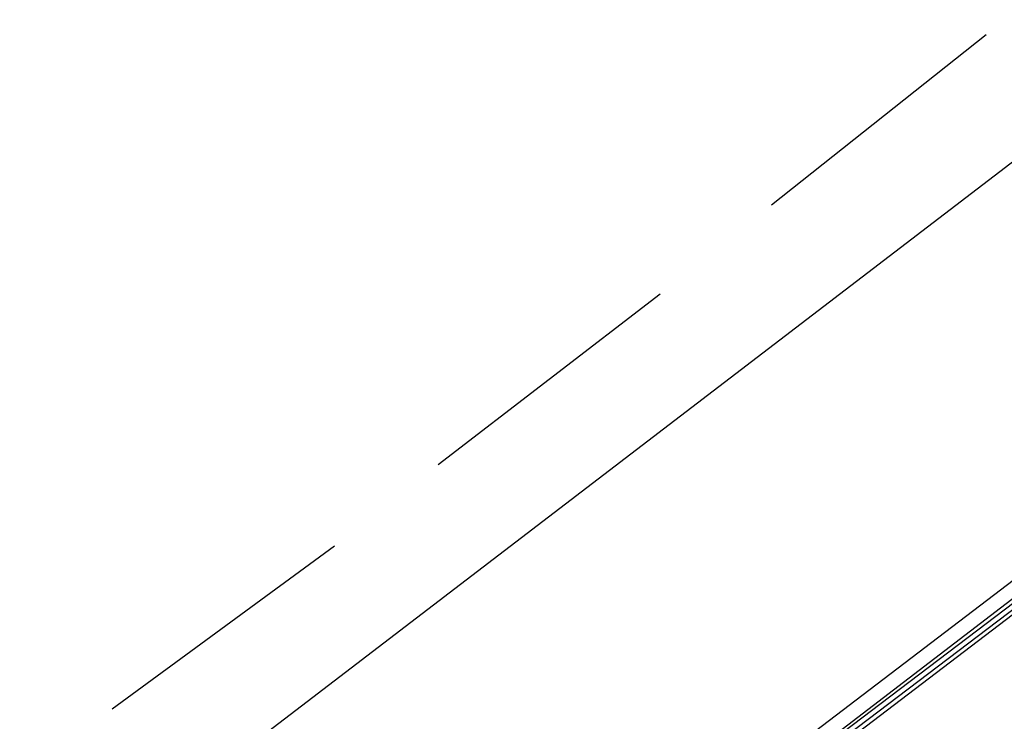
# Model space of a CAD drawing. Header units: feet. Extents: x -79 to 198, y -22 to 181.
# Tile 400 of 656: x 116.14 to 117.91, y 34.09 to 35.35. Entities that reach past the tile are written whole.
import ezdxf

# ---------------------------------------------------------------- set-up
doc = ezdxf.new("R2010")
doc.units = ezdxf.units.FT
doc.layers.add('A-LINEA', color=7, linetype='CONTINUOUS')

msp = doc.modelspace()

# ---------------------------------------------------------------- linework, layer by layer
at = {"layer": 'A-LINEA'}
for p, q in [((116.4133, 33.9378), (119.36, 36.1911)), ((116.4133, 33.9378), (119.36, 36.1911)), ((117.4933, 35.0178), (117.88, 35.3244)), ((117.4933, 35.0178), (117.88, 35.3244)), ((116.8933, 34.5511), (117.2933, 34.8578)), ((116.8933, 34.5511), (117.2933, 34.8578)), ((116.3067, 34.1111), (116.7067, 34.4044)), ((116.3067, 34.1111), (116.7067, 34.4044))]:
    msp.add_line(p, q, dxfattribs=at)
for points in [[(103.4533, 25.1244), (105.36, 26.1111), (107.24, 27.1511), (109.1067, 28.2444), (110.9333, 29.3778), (112.7467, 30.5511), (114.52, 31.7644), (116.2667, 33.0311), (117.9733, 34.3244), (119.6533, 35.6711), (121.3067, 37.0578)], [(103.4533, 25.1244), (105.36, 26.1111), (107.24, 27.1511), (109.1067, 28.2444), (110.9333, 29.3778), (112.7467, 30.5511), (114.52, 31.7644), (116.2667, 33.0311), (117.9733, 34.3244), (119.6533, 35.6711), (121.3067, 37.0578)], [(116.6933, 33.3644), (119.8267, 35.7644), (119.8267, 35.7778), (119.8133, 35.7778), (116.68, 33.3911), (116.68, 33.3778), (116.6933, 33.3644)], [(116.6933, 33.3644), (119.8267, 35.7644), (119.8267, 35.7778), (119.8133, 35.7778), (116.68, 33.3911), (116.68, 33.3778), (116.6933, 33.3644)], [(116.7067, 33.3511), (119.84, 35.7378), (119.8533, 35.7378), (119.84, 35.7511), (116.6933, 33.3644), (116.7067, 33.3511)], [(116.7067, 33.3511), (119.84, 35.7378), (119.8533, 35.7378), (119.84, 35.7511), (116.6933, 33.3644), (116.7067, 33.3511)]]:
    msp.add_lwpolyline(points, dxfattribs=at)

doc.saveas('drawing.dxf')
